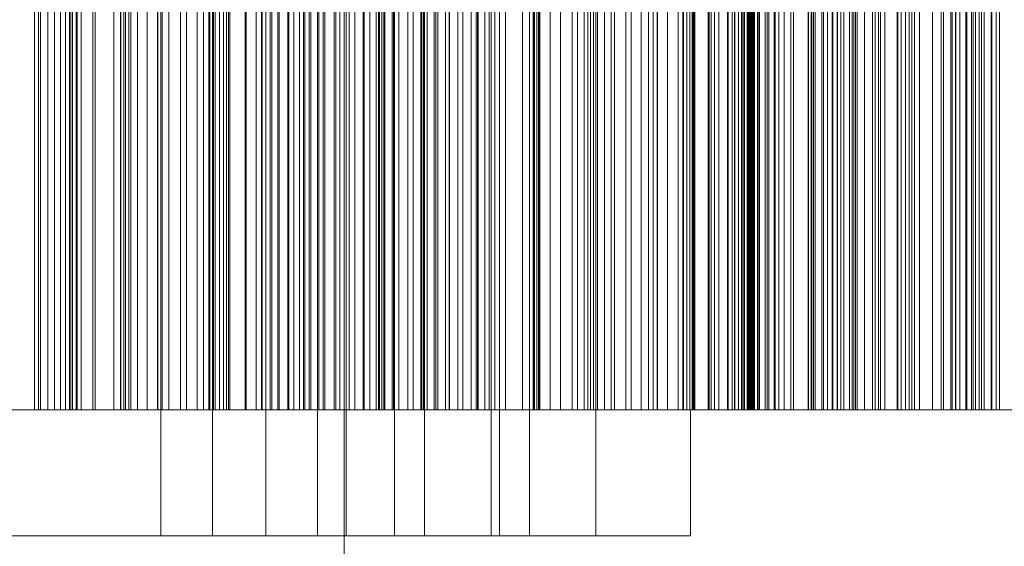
# Model space of a CAD drawing. Header units: millimetres. Extents: x -2233 to 61924, y -68080 to 6847.
# Tile 607 of 656: x 25270 to 25505, y -17482 to -17357. Entities that reach past the tile are written whole.
import ezdxf

# ---------------------------------------------------------------- set-up
doc = ezdxf.new("R2010")
doc.units = ezdxf.units.MM
doc.layers.add('COTAS_P', color=1, linetype='Continuous', lineweight=0)
doc.layers.add('superior_briquetadora', color=7, linetype='Continuous', lineweight=0)
doc.dimstyles.new('R19_100', dxfattribs={"dimtxt": 250, "dimasz": 150, "dimexe": 150, "dimexo": 80, "dimgap": 100, "dimtad": 1, "dimtih": 1, "dimtoh": 1, "dimdsep": 46, "dimcen": 0.09, "dimadec": 0, "dimazin": 0, "dimtfac": 1, "dimtdec": 4, "dimtofl": 0, "dimtmove": 0, "dimatfit": 3, "dimfxl": 1, "dimtolj": 1, "dimtzin": 0, "dimarcsym": 0})

# ---------------------------------------------------------------- blocks, each defined once
blk = doc.blocks.new('DIM_R27_34')
at = {"layer": 'COTAS_P'}
for p, q in [((24250.07, -17080), (24400.07, -17035)), ((26750.07, -17080), (26600.07, -17035)), ((24250.07, -17980), (24250.07, -17080)), ((24250.07, -17080), (26750.07, -17080)), ((24250.07, -17080), (24400.07, -17125)), ((26750.07, -17080), (26600.07, -17125)), ((26750.07, -17980), (26750.07, -17080))]:
    blk.add_line(p, q, dxfattribs=at)
blk.add_text('2500 P', height=250, dxfattribs=at).set_placement((25500.07, -16980))

msp = doc.modelspace()

# ---------------------------------------------------------------- linework, layer by layer
at = {"layer": 'superior_briquetadora'}
for p, q in [((25273.771, -17450), (25273.771, -17250)), ((25274.69, -17450), (25274.69, -17250)), ((25275.231, -17250), (25275.231, -17450)), ((25276.976, -17250), (25276.976, -17450)), ((25278.547, -17250), (25278.547, -17450)), ((25279.935, -17250), (25279.935, -17450)), ((25281.127, -17250), (25281.127, -17450)), ((25282.104, -17250), (25282.104, -17450)), ((25282.402, -17450), (25282.402, -17250)), ((25282.839, -17250), (25282.839, -17450)), ((25283.654, -17450), (25283.654, -17250)), ((25283.72, -17450), (25283.72, -17250)), ((25283.936, -17450), (25283.936, -17250)), ((25284.84, -17450), (25284.84, -17250)), ((25287.643, -17450), (25287.643, -17250)), ((25288.197, -17450), (25288.197, -17250)), ((25292.641, -17250), (25292.641, -17450)), ((25294.218, -17450), (25294.218, -17250)), ((25294.291, -17250), (25294.291, -17450)), ((25295.022, -17450), (25295.022, -17250)), ((25295.458, -17450), (25295.458, -17250)), ((25296.183, -17250), (25296.183, -17450)), ((25296.735, -17450), (25296.735, -17250)), ((25298.287, -17250), (25298.287, -17450)), ((25300.584, -17250), (25300.584, -17450)), ((25303.063, -17250), (25303.063, -17450)), ((25303.124, -17450), (25303.124, -17250)), ((25303.834, -17480), (25303.834, -17250)), ((25304.148, -17450), (25304.148, -17250)), ((25305.712, -17250), (25305.712, -17450)), ((25308.534, -17450), (25308.534, -17250)), ((25309.92, -17450), (25309.92, -17250)), ((25312.473, -17450), (25312.473, -17250)), ((25314.019, -17450), (25314.019, -17250)), ((25315.224, -17450), (25315.224, -17250)), ((25315.467, -17250), (25315.467, -17450)), ((25316.157, -17480), (25316.157, -17250)), ((25316.385, -17450), (25316.385, -17250)), ((25316.732, -17250), (25316.732, -17450)), ((25317.824, -17250), (25317.824, -17450)), ((25318.735, -17250), (25318.735, -17450)), ((25319.451, -17250), (25319.451, -17450)), ((25319.955, -17250), (25319.955, -17450)), ((25320.219, -17250), (25320.219, -17450)), ((25320.266, -17450), (25320.266, -17250)), ((25323.886, -17450), (25323.886, -17250)), ((25324.116, -17450), (25324.116, -17250)), ((25326.486, -17450), (25326.486, -17250)), ((25327.824, -17450), (25327.824, -17250)), ((25327.932, -17450), (25327.932, -17250)), ((25328.803, -17480), (25328.803, -17250)), ((25329.879, -17250), (25329.879, -17450)), ((25330.281, -17450), (25330.281, -17250)), ((25331.714, -17450), (25331.714, -17250)), ((25331.966, -17250), (25331.966, -17450)), ((25334.04, -17450), (25334.04, -17250)), ((25334.289, -17250), (25334.289, -17450)), ((25335.458, -17450), (25335.458, -17250)), ((25336.821, -17250), (25336.821, -17450)), ((25337.76, -17450), (25337.76, -17250)), ((25338.098, -17450), (25338.098, -17250)), ((25339.164, -17450), (25339.164, -17250)), ((25339.543, -17250), (25339.543, -17450)), ((25341.127, -17480), (25341.127, -17250)), ((25341.441, -17450), (25341.441, -17250)), ((25341.465, -17450), (25341.465, -17250)), ((25342.441, -17250), (25342.441, -17450)), ((25342.829, -17450), (25342.829, -17250)), ((25345.081, -17450), (25345.081, -17250)), ((25345.507, -17250), (25345.507, -17450)), ((25346.453, -17450), (25346.453, -17250)), ((25347.45, -17250), (25347.45, -17800)), ((25347.949, -17250), (25347.949, -17480)), ((25348.678, -17450), (25348.678, -17250)), ((25350.033, -17450), (25350.033, -17250)), ((25352.009, -17450), (25352.009, -17250)), ((25352.23, -17450), (25352.23, -17250)), ((25353.568, -17450), (25353.568, -17250)), ((25355.073, -17250), (25355.073, -17450)), ((25355.622, -17450), (25355.622, -17250)), ((25355.736, -17450), (25355.736, -17250)), ((25355.846, -17250), (25355.846, -17450)), ((25356.449, -17250), (25356.449, -17450)), ((25356.874, -17250), (25356.874, -17450)), ((25356.924, -17250), (25356.924, -17450)), ((25357.056, -17450), (25357.056, -17250)), ((25357.107, -17250), (25357.107, -17450)), ((25357.133, -17250), (25357.133, -17450)), ((25358.878, -17450), (25358.878, -17250)), ((25359.195, -17450), (25359.195, -17250)), ((25359.448, -17480), (25359.448, -17250)), ((25360.496, -17450), (25360.496, -17250)), ((25362.604, -17450), (25362.604, -17250)), ((25363.886, -17450), (25363.886, -17250)), ((25365.698, -17450), (25365.698, -17250)), ((25365.962, -17450), (25365.962, -17250)), ((25366.349, -17250), (25366.349, -17450)), ((25366.562, -17480), (25366.562, -17250)), ((25367.225, -17450), (25367.225, -17250)), ((25368.852, -17250), (25368.852, -17450)), ((25369.269, -17450), (25369.269, -17250)), ((25369.752, -17450), (25369.752, -17250)), ((25371.585, -17250), (25371.585, -17450)), ((25372.465, -17450), (25372.465, -17250)), ((25372.521, -17450), (25372.521, -17250)), ((25374.52, -17250), (25374.52, -17450)), ((25375.718, -17450), (25375.718, -17250)), ((25377.64, -17250), (25377.64, -17450)), ((25378.858, -17450), (25378.858, -17250)), ((25379.178, -17450), (25379.178, -17250)), ((25379.369, -17450), (25379.369, -17250)), ((25380.93, -17250), (25380.93, -17450)), ((25381.94, -17450), (25381.94, -17250)), ((25382.408, -17480), (25382.408, -17250)), ((25383.31, -17450), (25383.31, -17250)), ((25384.382, -17250), (25384.382, -17450)), ((25384.417, -17480), (25384.417, -17250)), ((25385.832, -17450), (25385.832, -17250)), ((25389.927, -17450), (25389.927, -17250)), ((25391.532, -17480), (25391.532, -17250)), ((25392.425, -17450), (25392.425, -17250)), ((25392.6, -17250), (25392.6, -17450)), ((25392.72, -17450), (25392.72, -17250)), ((25393.28, -17250), (25393.28, -17450)), ((25393.301, -17450), (25393.301, -17250)), ((25393.667, -17250), (25393.667, -17450)), ((25393.733, -17250), (25393.733, -17450)), ((25393.941, -17250), (25393.941, -17450)), ((25393.984, -17250), (25393.984, -17450)), ((25394.049, -17250), (25394.049, -17450)), ((25396.48, -17450), (25396.48, -17250)), ((25398.953, -17450), (25398.953, -17250)), ((25401.699, -17250), (25401.699, -17450)), ((25402.968, -17450), (25402.968, -17250)), ((25404.594, -17250), (25404.594, -17450)), ((25405.415, -17450), (25405.415, -17250)), ((25406.11, -17450), (25406.11, -17250)), ((25406.765, -17450), (25406.765, -17250)), ((25407.378, -17480), (25407.378, -17250)), ((25407.71, -17250), (25407.71, -17450)), ((25409.386, -17450), (25409.386, -17250)), ((25411.021, -17250), (25411.021, -17450)), ((25411.806, -17450), (25411.806, -17250)), ((25414.508, -17250), (25414.508, -17450)), ((25415.732, -17450), (25415.732, -17250)), ((25418.124, -17450), (25418.124, -17250)), ((25418.159, -17250), (25418.159, -17450)), ((25419.875, -17450), (25419.875, -17250)), ((25420.964, -17450), (25420.964, -17250)), ((25421.964, -17250), (25421.964, -17450)), ((25422.003, -17450), (25422.003, -17250)), ((25424.366, -17450), (25424.366, -17250)), ((25426.903, -17250), (25426.903, -17450)), ((25428.048, -17250), (25428.048, -17450)), ((25428.197, -17450), (25428.197, -17250)), ((25428.974, -17250), (25428.974, -17450)), ((25429.708, -17250), (25429.708, -17450)), ((25430.263, -17250), (25430.263, -17450)), ((25430.53, -17450), (25430.53, -17250)), ((25430.651, -17250), (25430.651, -17450)), ((25430.879, -17250), (25430.879, -17450)), ((25434.065, -17450), (25434.065, -17250)), ((25434.311, -17450), (25434.311, -17250)), ((25434.772, -17450), (25434.772, -17250)), ((25435.589, -17250), (25435.589, -17450)), ((25436.612, -17450), (25436.612, -17250)), ((25438.692, -17450), (25438.692, -17250)), ((25438.847, -17250), (25438.847, -17450)), ((25439.763, -17450), (25439.763, -17250)), ((25440.341, -17450), (25440.341, -17250)), ((25440.406, -17450), (25440.406, -17250)), ((25441.264, -17450), (25441.264, -17250)), ((25442.035, -17450), (25442.035, -17250)), ((25442.317, -17250), (25442.317, -17450)), ((25442.61, -17450), (25442.61, -17250)), ((25442.72, -17450), (25442.72, -17250)), ((25443.321, -17450), (25443.321, -17250)), ((25443.578, -17450), (25443.578, -17250)), ((25443.644, -17450), (25443.644, -17250)), ((25443.827, -17450), (25443.827, -17250)), ((25444.1, -17450), (25444.1, -17250)), ((25444.25, -17450), (25444.25, -17250)), ((25444.468, -17450), (25444.468, -17250)), ((25444.585, -17450), (25444.585, -17250)), ((25444.749, -17450), (25444.749, -17250)), ((25444.833, -17450), (25444.833, -17250)), ((25444.942, -17450), (25444.942, -17250)), ((25444.992, -17450), (25444.992, -17250)), ((25445.047, -17450), (25445.047, -17250)), ((25445.063, -17450), (25445.063, -17250)), ((25445.776, -17450), (25445.776, -17250)), ((25445.971, -17250), (25445.971, -17450)), ((25446.285, -17450), (25446.285, -17250)), ((25447.659, -17450), (25447.659, -17250)), ((25448.137, -17450), (25448.137, -17250)), ((25448.521, -17450), (25448.521, -17250)), ((25449.792, -17250), (25449.792, -17450)), ((25449.991, -17450), (25449.991, -17250)), ((25450.915, -17450), (25450.915, -17250)), ((25452.141, -17450), (25452.141, -17250)), ((25453.769, -17250), (25453.769, -17450)), ((25454.342, -17450), (25454.342, -17250)), ((25457.891, -17250), (25457.891, -17450)), ((25457.905, -17450), (25457.905, -17250)), ((25458.54, -17450), (25458.54, -17250)), ((25458.756, -17450), (25458.756, -17250)), ((25459.128, -17450), (25459.128, -17250)), ((25459.503, -17250), (25459.503, -17450)), ((25461.101, -17250), (25461.101, -17450)), ((25461.549, -17450), (25461.549, -17250)), ((25462.493, -17250), (25462.493, -17450)), ((25463.576, -17450), (25463.576, -17250)), ((25463.702, -17250), (25463.702, -17450)), ((25464.741, -17250), (25464.741, -17450)), ((25464.812, -17450), (25464.812, -17250)), ((25465.621, -17250), (25465.621, -17450)), ((25466.349, -17250), (25466.349, -17450)), ((25467.692, -17250), (25467.692, -17450)), ((25468.359, -17450), (25468.359, -17250)), ((25468.74, -17450), (25468.74, -17250)), ((25469.15, -17450), (25469.15, -17250)), ((25469.534, -17450), (25469.534, -17250)), ((25471.283, -17250), (25471.283, -17450)), ((25473.205, -17450), (25473.205, -17250)), ((25473.786, -17450), (25473.786, -17250)), ((25474.625, -17450), (25474.625, -17250)), ((25475.072, -17250), (25475.072, -17450)), ((25476.124, -17450), (25476.124, -17250)), ((25479.035, -17250), (25479.035, -17450)), ((25479.2, -17450), (25479.2, -17250)), ((25479.993, -17450), (25479.993, -17250)), ((25479.999, -17450), (25479.999, -17250)), ((25480.997, -17450), (25480.997, -17250)), ((25481.913, -17450), (25481.913, -17250)), ((25482.565, -17450), (25482.565, -17250)), ((25483.153, -17250), (25483.153, -17450)), ((25483.172, -17450), (25483.172, -17250)), ((25484.377, -17450), (25484.377, -17250)), ((25487.417, -17250), (25487.417, -17450)), ((25489.476, -17450), (25489.476, -17250)), ((25490.086, -17250), (25490.086, -17450)), ((25491.816, -17250), (25491.816, -17450)), ((25492.123, -17250), (25492.123, -17450)), ((25492.916, -17450), (25492.916, -17250)), ((25492.997, -17450), (25492.997, -17250)), ((25493.966, -17250), (25493.966, -17450)), ((25495.416, -17450), (25495.416, -17250)), ((25495.638, -17250), (25495.638, -17450)), ((25496.705, -17450), (25496.705, -17250)), ((25497.152, -17250), (25497.152, -17450)), ((25497.699, -17250), (25497.699, -17450)), ((25498.516, -17250), (25498.516, -17450)), ((25499.074, -17450), (25499.074, -17250)), ((25499.736, -17250), (25499.736, -17450)), ((25501.408, -17450), (25501.408, -17250)), ((25501.589, -17250), (25501.589, -17450)), ((25502.615, -17450), (25502.615, -17250)), ((25503.403, -17450), (25503.403, -17250)), ((25250.982, -17450), (25270.437, -17450)), ((25265.382, -17450), (25275.231, -17450)), ((25265.994, -17450), (25273.771, -17450)), ((25274.69, -17450), (25266.676, -17450)), ((25287.869, -17450), (25268.62, -17450)), ((25270.437, -17450), (25289.654, -17450)), ((25273.771, -17450), (25283.72, -17450)), ((25284.84, -17450), (25274.69, -17450)), ((25275.231, -17450), (25276.976, -17450)), ((25276.976, -17450), (25278.547, -17450)), ((25278.547, -17450), (25279.935, -17450)), ((25279.935, -17450), (25281.127, -17450)), ((25281.127, -17450), (25282.104, -17450)), ((25282.104, -17450), (25282.839, -17450)), ((25283.654, -17450), (25282.402, -17450)), ((25282.402, -17450), (25283.936, -17450)), ((25282.839, -17450), (25292.641, -17450)), ((25287.643, -17450), (25283.654, -17450)), ((25283.72, -17450), (25295.458, -17450)), ((25283.936, -17450), (25288.197, -17450)), ((25296.735, -17450), (25284.84, -17450)), ((25294.218, -17450), (25287.643, -17450)), ((25306.675, -17450), (25287.869, -17450)), ((25288.197, -17450), (25295.022, -17450)), ((25289.654, -17450), (25308.407, -17450)), ((25292.641, -17450), (25294.291, -17450)), ((25303.124, -17450), (25294.218, -17450)), ((25294.291, -17450), (25296.183, -17450)), ((25295.022, -17450), (25304.148, -17450)), ((25295.458, -17450), (25308.534, -17450)), ((25296.183, -17450), (25298.287, -17450)), ((25309.92, -17450), (25296.735, -17450)), ((25298.287, -17450), (25300.584, -17450)), ((25300.584, -17450), (25303.063, -17450)), ((25303.063, -17450), (25305.712, -17450)), ((25314.019, -17450), (25303.124, -17450)), ((25304.148, -17450), (25315.224, -17450)), ((25305.712, -17450), (25315.467, -17450)), ((25324.817, -17450), (25306.675, -17450)), ((25308.407, -17450), (25326.476, -17450)), ((25308.534, -17450), (25312.473, -17450)), ((25323.886, -17450), (25309.92, -17450)), ((25312.473, -17450), (25316.385, -17450)), ((25326.486, -17450), (25314.019, -17450)), ((25315.224, -17450), (25327.824, -17450)), ((25315.467, -17450), (25316.732, -17450)), ((25316.385, -17450), (25320.266, -17450)), ((25316.732, -17450), (25317.824, -17450)), ((25317.824, -17450), (25318.735, -17450)), ((25318.735, -17450), (25319.451, -17450)), ((25319.451, -17450), (25319.955, -17450)), ((25319.955, -17450), (25320.219, -17450)), ((25320.219, -17450), (25329.879, -17450)), ((25320.266, -17450), (25324.116, -17450)), ((25338.098, -17450), (25323.886, -17450)), ((25324.116, -17450), (25327.932, -17450)), ((25342.083, -17450), (25324.817, -17450)), ((25326.476, -17450), (25343.649, -17450)), ((25330.281, -17450), (25326.486, -17450)), ((25327.824, -17450), (25341.465, -17450)), ((25327.932, -17450), (25331.714, -17450)), ((25329.879, -17450), (25331.966, -17450)), ((25334.04, -17450), (25330.281, -17450)), ((25331.714, -17450), (25335.458, -17450)), ((25331.966, -17450), (25334.289, -17450)), ((25337.76, -17450), (25334.04, -17450)), ((25334.289, -17450), (25336.821, -17450)), ((25335.458, -17450), (25339.164, -17450)), ((25336.821, -17450), (25339.543, -17450)), ((25341.441, -17450), (25337.76, -17450)), ((25352.009, -17450), (25338.098, -17450)), ((25339.164, -17450), (25342.829, -17450)), ((25339.543, -17450), (25342.441, -17450)), ((25345.081, -17450), (25341.441, -17450)), ((25341.465, -17450), (25355.622, -17450)), ((25358.27, -17450), (25342.083, -17450)), ((25342.441, -17450), (25345.507, -17450)), ((25342.829, -17450), (25346.453, -17450)), ((25343.649, -17450), (25359.725, -17450)), ((25348.678, -17450), (25345.081, -17450)), ((25345.507, -17450), (25355.073, -17450)), ((25346.453, -17450), (25350.033, -17450)), ((25352.23, -17450), (25348.678, -17450)), ((25350.033, -17450), (25353.568, -17450)), ((25358.878, -17450), (25352.009, -17450)), ((25355.736, -17450), (25352.23, -17450)), ((25353.568, -17450), (25357.056, -17450)), ((25355.073, -17450), (25355.846, -17450)), ((25355.622, -17450), (25369.752, -17450)), ((25359.195, -17450), (25355.736, -17450)), ((25355.846, -17450), (25356.449, -17450)), ((25356.449, -17450), (25356.874, -17450)), ((25356.874, -17450), (25357.107, -17450)), ((25357.133, -17450), (25356.924, -17450)), ((25356.924, -17450), (25366.349, -17450)), ((25357.056, -17450), (25360.496, -17450)), ((25357.107, -17450), (25357.133, -17450)), ((25373.188, -17450), (25358.27, -17450)), ((25365.698, -17450), (25358.878, -17450)), ((25362.604, -17450), (25359.195, -17450)), ((25359.725, -17450), (25374.515, -17450)), ((25360.496, -17450), (25363.886, -17450)), ((25365.962, -17450), (25362.604, -17450)), ((25363.886, -17450), (25367.225, -17450)), ((25372.465, -17450), (25365.698, -17450)), ((25369.269, -17450), (25365.962, -17450)), ((25366.349, -17450), (25368.852, -17450)), ((25367.225, -17450), (25379.369, -17450)), ((25368.852, -17450), (25371.585, -17450)), ((25372.521, -17450), (25369.269, -17450)), ((25369.752, -17450), (25383.31, -17450)), ((25371.585, -17450), (25374.52, -17450)), ((25379.178, -17450), (25372.465, -17450)), ((25375.718, -17450), (25372.521, -17450)), ((25386.663, -17450), (25373.188, -17450)), ((25374.515, -17450), (25387.847, -17450)), ((25374.52, -17450), (25377.64, -17450)), ((25378.858, -17450), (25375.718, -17450)), ((25377.64, -17450), (25380.93, -17450)), ((25381.94, -17450), (25378.858, -17450)), ((25385.832, -17450), (25379.178, -17450)), ((25379.369, -17450), (25392.72, -17450)), ((25380.93, -17450), (25384.382, -17450)), ((25393.301, -17450), (25381.94, -17450)), ((25383.31, -17450), (25389.927, -17450)), ((25384.382, -17450), (25393.667, -17450)), ((25392.425, -17450), (25385.832, -17450)), ((25398.537, -17450), (25386.663, -17450)), ((25387.847, -17450), (25399.563, -17450)), ((25389.927, -17450), (25396.48, -17450)), ((25398.953, -17450), (25392.425, -17450)), ((25393.28, -17450), (25392.6, -17450)), ((25392.6, -17450), (25401.699, -17450)), ((25392.72, -17450), (25406.765, -17450)), ((25393.733, -17450), (25393.28, -17450)), ((25406.11, -17450), (25393.301, -17450)), ((25393.667, -17450), (25393.941, -17450)), ((25393.984, -17450), (25393.733, -17450)), ((25393.941, -17450), (25394.049, -17450)), ((25394.049, -17450), (25393.984, -17450)), ((25396.48, -17450), (25402.968, -17450)), ((25408.669, -17450), (25398.537, -17450)), ((25405.415, -17450), (25398.953, -17450)), ((25399.563, -17450), (25409.526, -17450)), ((25401.699, -17450), (25404.594, -17450)), ((25402.968, -17450), (25409.386, -17450)), ((25404.594, -17450), (25407.71, -17450)), ((25411.806, -17450), (25405.415, -17450)), ((25419.875, -17450), (25406.11, -17450)), ((25406.765, -17450), (25420.964, -17450)), ((25407.71, -17450), (25411.021, -17450)), ((25416.943, -17450), (25408.669, -17450)), ((25409.386, -17450), (25415.732, -17450)), ((25409.526, -17450), (25417.619, -17450)), ((25411.021, -17450), (25414.508, -17450)), ((25418.124, -17450), (25411.806, -17450)), ((25414.508, -17450), (25418.159, -17450)), ((25415.732, -17450), (25422.003, -17450)), ((25423.26, -17450), (25416.943, -17450)), ((25417.619, -17450), (25423.749, -17450)), ((25424.366, -17450), (25418.124, -17450)), ((25418.159, -17450), (25421.964, -17450)), ((25434.065, -17450), (25419.875, -17450)), ((25420.964, -17450), (25434.772, -17450)), ((25421.964, -17450), (25430.879, -17450)), ((25422.003, -17450), (25428.197, -17450)), ((25427.546, -17450), (25423.26, -17450)), ((25423.749, -17450), (25427.842, -17450)), ((25430.53, -17450), (25424.366, -17450)), ((25428.048, -17450), (25426.903, -17450)), ((25426.903, -17450), (25435.589, -17450)), ((25429.752, -17450), (25427.546, -17450)), ((25427.842, -17450), (25429.851, -17450)), ((25428.974, -17450), (25428.048, -17450)), ((25428.197, -17450), (25434.311, -17450)), ((25429.708, -17450), (25428.974, -17450)), ((25430.263, -17450), (25429.708, -17450)), ((25429.851, -17450), (25429.752, -17450)), ((25429.851, -17450), (25429.851, -17480)), ((25430.651, -17450), (25430.263, -17450)), ((25436.612, -17450), (25430.53, -17450)), ((25430.879, -17450), (25430.651, -17450)), ((25448.137, -17450), (25434.065, -17450)), ((25434.311, -17450), (25440.341, -17450)), ((25434.772, -17450), (25447.659, -17450)), ((25435.589, -17450), (25438.847, -17450)), ((25442.61, -17450), (25436.612, -17450)), ((25439.763, -17450), (25438.692, -17450)), ((25438.692, -17450), (25440.406, -17450)), ((25438.847, -17450), (25442.317, -17450)), ((25443.578, -17450), (25439.763, -17450)), ((25440.341, -17450), (25446.285, -17450)), ((25440.406, -17450), (25441.264, -17450)), ((25441.264, -17450), (25442.035, -17450)), ((25442.035, -17450), (25442.72, -17450)), ((25442.317, -17450), (25445.971, -17450)), ((25448.521, -17450), (25442.61, -17450)), ((25442.72, -17450), (25443.317, -17450)), ((25443.317, -17450), (25443.827, -17450)), ((25443.644, -17450), (25443.321, -17450)), ((25443.321, -17450), (25445.776, -17450)), ((25449.991, -17450), (25443.578, -17450)), ((25444.1, -17450), (25443.644, -17450)), ((25443.827, -17450), (25444.25, -17450)), ((25444.468, -17450), (25444.1, -17450)), ((25444.25, -17450), (25444.585, -17450)), ((25444.749, -17450), (25444.468, -17450)), ((25444.585, -17450), (25444.833, -17450)), ((25444.942, -17450), (25444.749, -17450)), ((25444.833, -17450), (25444.992, -17450)), ((25445.047, -17450), (25444.942, -17450)), ((25444.992, -17450), (25445.063, -17450)), ((25445.063, -17450), (25445.047, -17450)), ((25445.776, -17450), (25450.915, -17450)), ((25445.971, -17450), (25449.792, -17450)), ((25446.285, -17450), (25452.141, -17450)), ((25447.659, -17450), (25459.128, -17450)), ((25461.549, -17450), (25448.137, -17450)), ((25454.342, -17450), (25448.521, -17450)), ((25449.792, -17450), (25453.769, -17450)), ((25458.756, -17450), (25449.991, -17450)), ((25450.915, -17450), (25458.54, -17450)), ((25452.141, -17450), (25457.905, -17450)), ((25453.769, -17450), (25457.891, -17450)), ((25464.812, -17450), (25454.342, -17450)), ((25457.891, -17450), (25466.349, -17450)), ((25457.905, -17450), (25463.576, -17450)), ((25458.54, -17450), (25468.359, -17450)), ((25469.534, -17450), (25458.756, -17450)), ((25459.128, -17450), (25468.74, -17450)), ((25461.101, -17450), (25459.503, -17450)), ((25459.503, -17450), (25467.692, -17450)), ((25462.493, -17450), (25461.101, -17450)), ((25473.786, -17450), (25461.549, -17450)), ((25463.702, -17450), (25462.493, -17450)), ((25463.576, -17450), (25469.15, -17450)), ((25464.741, -17450), (25463.702, -17450)), ((25465.621, -17450), (25464.741, -17450)), ((25473.205, -17450), (25464.812, -17450)), ((25466.349, -17450), (25465.621, -17450)), ((25467.692, -17450), (25471.283, -17450)), ((25468.359, -17450), (25479.993, -17450)), ((25468.74, -17450), (25476.124, -17450)), ((25469.15, -17450), (25474.625, -17450)), ((25481.913, -17450), (25469.534, -17450)), ((25471.283, -17450), (25475.072, -17450)), ((25479.2, -17450), (25473.205, -17450)), ((25484.377, -17450), (25473.786, -17450)), ((25474.625, -17450), (25479.999, -17450)), ((25475.072, -17450), (25479.035, -17450)), ((25476.124, -17450), (25480.997, -17450)), ((25479.035, -17450), (25483.153, -17450)), ((25482.565, -17450), (25479.2, -17450)), ((25479.993, -17450), (25492.997, -17450)), ((25479.999, -17450), (25489.476, -17450)), ((25480.997, -17450), (25483.172, -17450)), ((25495.416, -17450), (25481.913, -17450)), ((25483.172, -17450), (25482.565, -17450)), ((25483.153, -17450), (25487.417, -17450)), ((25492.916, -17450), (25484.377, -17450)), ((25487.417, -17450), (25491.816, -17450)), ((25489.476, -17450), (25496.705, -17450)), ((25492.123, -17450), (25490.086, -17450)), ((25490.086, -17450), (25497.699, -17450)), ((25491.816, -17450), (25499.736, -17450)), ((25493.966, -17450), (25492.123, -17450)), ((25499.074, -17450), (25492.916, -17450)), ((25492.997, -17450), (25506.87, -17450)), ((25495.638, -17450), (25493.966, -17450)), ((25509.525, -17450), (25495.416, -17450)), ((25497.152, -17450), (25495.638, -17450)), ((25496.705, -17450), (25501.408, -17450)), ((25498.516, -17450), (25497.152, -17450)), ((25497.699, -17450), (25501.589, -17450)), ((25499.736, -17450), (25498.516, -17450)), ((25502.615, -17450), (25499.074, -17450)), ((25501.408, -17450), (25503.403, -17450)), ((25501.589, -17450), (25505.661, -17450)), ((25503.403, -17450), (25502.615, -17450)), ((25270.437, -17480), (25250.982, -17480)), ((25254.876, -17480), (25273.88, -17480)), ((25283.083, -17480), (25264.447, -17480)), ((25268.62, -17480), (25287.869, -17480)), ((25289.654, -17480), (25270.437, -17480)), ((25273.88, -17480), (25291.968, -17480)), ((25300.45, -17480), (25283.083, -17480)), ((25287.869, -17480), (25306.675, -17480)), ((25308.407, -17480), (25289.654, -17480)), ((25291.968, -17480), (25308.446, -17480)), ((25315.88, -17480), (25300.45, -17480)), ((25304.804, -17480), (25303.834, -17480)), ((25303.834, -17480), (25305.336, -17480)), ((25308.055, -17480), (25304.804, -17480)), ((25305.336, -17480), (25309.014, -17480)), ((25306.675, -17480), (25324.817, -17480)), ((25312.942, -17480), (25308.055, -17480)), ((25326.476, -17480), (25308.407, -17480)), ((25308.446, -17480), (25322.681, -17480)), ((25309.014, -17480), (25314.138, -17480)), ((25318.499, -17480), (25312.942, -17480)), ((25314.138, -17480), (25319.695, -17480)), ((25328.782, -17480), (25315.88, -17480)), ((25317.127, -17480), (25316.157, -17480)), ((25316.157, -17480), (25317.659, -17480)), ((25320.378, -17480), (25317.127, -17480)), ((25317.659, -17480), (25321.337, -17480)), ((25323.623, -17480), (25318.499, -17480)), ((25319.695, -17480), (25324.582, -17480)), ((25325.266, -17480), (25320.378, -17480)), ((25321.337, -17480), (25326.462, -17480)), ((25322.681, -17480), (25334.125, -17480)), ((25327.301, -17480), (25323.623, -17480)), ((25324.582, -17480), (25327.833, -17480)), ((25324.817, -17480), (25342.083, -17480)), ((25330.822, -17480), (25325.266, -17480)), ((25326.462, -17480), (25332.018, -17480)), ((25343.649, -17480), (25326.476, -17480)), ((25328.803, -17480), (25327.301, -17480)), ((25327.833, -17480), (25328.803, -17480)), ((25338.658, -17480), (25328.782, -17480)), ((25335.946, -17480), (25330.822, -17480)), ((25332.018, -17480), (25336.906, -17480)), ((25334.125, -17480), (25342.339, -17480)), ((25339.624, -17480), (25335.946, -17480)), ((25336.906, -17480), (25340.156, -17480)), ((25345.131, -17480), (25338.658, -17480)), ((25341.127, -17480), (25339.624, -17480)), ((25340.156, -17480), (25341.127, -17480)), ((25342.083, -17480), (25358.27, -17480)), ((25342.339, -17480), (25347.007, -17480)), ((25359.725, -17480), (25343.649, -17480)), ((25347.949, -17480), (25345.131, -17480)), ((25347.007, -17480), (25347.949, -17480)), ((25358.27, -17480), (25373.188, -17480)), ((25360.418, -17480), (25359.448, -17480)), ((25359.448, -17480), (25360.95, -17480)), ((25374.515, -17480), (25359.725, -17480)), ((25363.669, -17480), (25360.418, -17480)), ((25360.95, -17480), (25364.628, -17480)), ((25368.556, -17480), (25363.669, -17480)), ((25364.628, -17480), (25369.752, -17480)), ((25367.533, -17480), (25366.562, -17480)), ((25366.562, -17480), (25368.065, -17480)), ((25370.784, -17480), (25367.533, -17480)), ((25368.065, -17480), (25371.743, -17480)), ((25374.113, -17480), (25368.556, -17480)), ((25369.752, -17480), (25375.309, -17480)), ((25375.671, -17480), (25370.784, -17480)), ((25371.743, -17480), (25376.867, -17480)), ((25373.188, -17480), (25386.663, -17480)), ((25379.237, -17480), (25374.113, -17480)), ((25387.847, -17480), (25374.515, -17480)), ((25375.309, -17480), (25380.196, -17480)), ((25381.228, -17480), (25375.671, -17480)), ((25376.867, -17480), (25382.423, -17480)), ((25382.915, -17480), (25379.237, -17480)), ((25380.196, -17480), (25383.447, -17480)), ((25386.352, -17480), (25381.228, -17480)), ((25383.378, -17480), (25382.408, -17480)), ((25382.408, -17480), (25383.91, -17480)), ((25382.423, -17480), (25387.311, -17480)), ((25384.417, -17480), (25382.915, -17480)), ((25386.629, -17480), (25383.378, -17480)), ((25383.447, -17480), (25384.417, -17480)), ((25383.91, -17480), (25387.588, -17480)), ((25390.03, -17480), (25386.352, -17480)), ((25391.517, -17480), (25386.629, -17480)), ((25386.663, -17480), (25398.537, -17480)), ((25387.311, -17480), (25390.562, -17480)), ((25387.588, -17480), (25392.713, -17480)), ((25399.563, -17480), (25387.847, -17480)), ((25391.532, -17480), (25390.03, -17480)), ((25390.562, -17480), (25391.532, -17480)), ((25397.073, -17480), (25391.517, -17480)), ((25392.713, -17480), (25398.269, -17480)), ((25402.198, -17480), (25397.073, -17480)), ((25398.269, -17480), (25403.157, -17480)), ((25398.537, -17480), (25408.669, -17480)), ((25409.526, -17480), (25399.563, -17480)), ((25405.875, -17480), (25402.198, -17480)), ((25403.157, -17480), (25406.407, -17480)), ((25407.378, -17480), (25405.875, -17480)), ((25406.407, -17480), (25407.378, -17480)), ((25408.669, -17480), (25416.943, -17480)), ((25417.619, -17480), (25409.526, -17480)), ((25416.943, -17480), (25423.26, -17480)), ((25423.749, -17480), (25417.619, -17480)), ((25423.26, -17480), (25427.546, -17480)), ((25427.842, -17480), (25423.749, -17480)), ((25427.546, -17480), (25429.752, -17480)), ((25429.851, -17480), (25427.842, -17480)), ((25429.752, -17480), (25429.851, -17480))]:
    msp.add_line(p, q, dxfattribs=at)

# ---------------------------------------------------------------- dimensions: what is measured, and where the dimension line sits
at = {"layer": 'COTAS_P'}
dim = msp.add_aligned_dim(p1=(24250.067, -17980), p2=(26750.067, -17980), distance=900, text='<> P', dimstyle='R19_100', dxfattribs=at)
dim.commit()
dim.dimension.update_dxf_attribs({"geometry": 'DIM_R27_34', "text_midpoint": (25500.067, -17080)})

doc.saveas('drawing.dxf')
